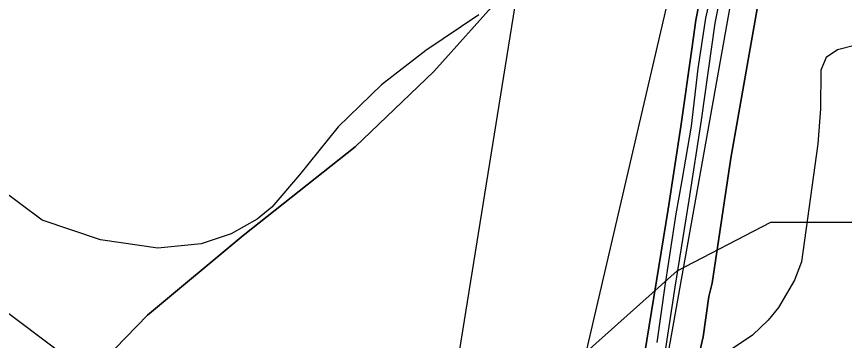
# Model space of a CAD drawing. Extents: x -758499 to -754160, y -1175205 to -1172032.
# Drawn here: x -756063.4 to -755749.4, y -1173706.9 to -1173584.2 of the extents above; entities that cross this region are included whole.
import ezdxf

# ---------------------------------------------------------------- set-up
doc = ezdxf.new("R2010")
doc.units = 0
for name, color, linetype in [('A041_BPEJ_p', 7, 'Continuous'), ('A043_InvPuda_p', 7, 'Continuous'), ('A050_Q100_p', 7, 'Continuous'), ('A051_QAZ_p', 7, 'Continuous'), ('A106_CykloT_l', 7, 'Continuous'), ('LIMITY BP vodovodu', 7, 'Continuous'), ('LIMITY PHO zemědělského areálu', 7, 'Continuous'), ('PLOCHY NZo zemědělské-orná půda', 7, 'Continuous'), ('PLOCHY PV prostranství veřejné', 7, 'Continuous'), ('vrstevnice', 7, 'Continuous')]:
    doc.layers.add(name, color=color, linetype=linetype)

msp = doc.modelspace()

# ---------------------------------------------------------------- linework, layer by layer
at = {"layer": 'A041_BPEJ_p'}
for p, q in [((-755873.53, -1173569.6), (-755905.09, -1173604.95)), ((-755905.09, -1173604.95), (-755873.53, -1173569.6)), ((-755792.48, -1173637.87), (-755781.11, -1173573.59)), ((-755781.11, -1173573.59), (-755792.48, -1173637.87)), ((-755905.09, -1173604.95), (-755934.92, -1173633.54)), ((-755934.92, -1173633.54), (-755905.09, -1173604.95)), ((-755934.92, -1173633.54), (-755977.5, -1173667.13)), ((-755977.5, -1173667.13), (-755934.92, -1173633.54)), ((-755799.51, -1173685.24), (-755792.48, -1173637.87)), ((-755792.48, -1173637.87), (-755799.51, -1173685.24)), ((-755977.5, -1173667.13), (-756013.71, -1173697.38)), ((-756013.71, -1173697.38), (-755977.5, -1173667.13)), ((-755800.81, -1173690.31), (-755799.51, -1173685.24)), ((-755799.51, -1173685.24), (-755800.81, -1173690.31)), ((-755803.01, -1173705.54), (-755800.81, -1173690.31)), ((-755800.81, -1173690.31), (-755803.01, -1173705.54)), ((-756013.71, -1173697.38), (-756035.02, -1173719.25)), ((-756035.02, -1173719.25), (-756013.71, -1173697.38)), ((-755806.92, -1173722.45), (-755803.01, -1173705.54)), ((-755803.01, -1173705.54), (-755806.92, -1173722.45))]:
    msp.add_line(p, q, dxfattribs=at)
at = {"layer": 'A043_InvPuda_p'}
msp.add_line((-755819.72, -1173731.86), (-755779.52, -1173505.8), dxfattribs=at)
at = {"layer": 'A050_Q100_p'}
msp.add_line((-755853.51, -1173738.19), (-755813.61, -1173566.33), dxfattribs=at)
at = {"layer": 'A051_QAZ_p'}
msp.add_line((-755899.05, -1173733.44), (-755862.97, -1173510.38), dxfattribs=at)
at = {"layer": 'A106_CykloT_l'}
for p, q in [((-755802.01, -1173584.75), (-755798.52, -1173569.29)), ((-755804.88, -1173603.82), (-755802.01, -1173584.75)), ((-755807.45, -1173625.72), (-755804.88, -1173603.82)), ((-755810.99, -1173646.33), (-755807.45, -1173625.72)), ((-755813.23, -1173658.93), (-755810.99, -1173646.33)), ((-755817.34, -1173686.16), (-755813.23, -1173658.93)), ((-755820.46, -1173707.73), (-755817.34, -1173686.16))]:
    msp.add_line(p, q, dxfattribs=at)
at = {"layer": 'LIMITY BP vodovodu'}
msp.add_lwpolyline([(-755724.04, -1173951.15), (-755731.82, -1173945.27), (-755739.6, -1173939.49), (-755753.02, -1173929.43), (-755765.93, -1173919.89), (-755776.1, -1173912.35), (-755782.81, -1173907.33), (-755798.8, -1173895.26), (-755843.19, -1173862.65), (-755848.69, -1173858.77), (-755861.5, -1173849.35), (-755878.9, -1173836.34), (-755913.46, -1173810.25), (-755949.24, -1173783.71), (-755990.2, -1173753.33), (-756026.31, -1173726.85), (-756062.78, -1173699.48), (-756086.13, -1173682.02)], dxfattribs=at)
at = {"layer": 'LIMITY PHO zemědělského areálu'}
msp.add_lwpolyline([(-755896.48, -1173769.67), (-755866.21, -1173728.12), (-755812.83, -1173680.52), (-755777.34, -1173662.09), (-755728.64, -1173662.09), (-755640.32, -1173675.57), (-755623.48, -1173739.45), (-755595.37, -1173846.08), (-755610.06, -1173884.67), (-755619.27, -1173904.9), (-755641.29, -1173934.2), (-755655.1, -1173952.59), (-755681.04, -1173972.85), (-755705.49, -1173986.25), (-755813.41, -1173967.13), (-755867.31, -1173902.97), (-755903.84, -1173859.49), (-755907.76, -1173844.92), (-755902.8, -1173809.15)], close=True, dxfattribs=at)
at = {"layer": 'PLOCHY NZo zemědělské-orná půda'}
msp.add_lwpolyline([(-755766.42, -1173421.34), (-755772.4, -1173460.68), (-755775, -1173482.51), (-755778.21, -1173499.96), (-755786.3, -1173534.83), (-755790.31, -1173550.18), (-755795.12, -1173569.4), (-755798.51, -1173586.61), (-755803.8, -1173623.48), (-755808.36, -1173653.73), (-755813.68, -1173686.77), (-755817.39, -1173710.7), (-755820.12, -1173730.06), (-755813.86, -1173739.57), (-755774.47, -1173746.69), (-755731.74, -1173755.32)], dxfattribs=at)
msp.add_lwpolyline([(-756077.06, -1173478.96), (-755939, -1173496.02), (-755788.69, -1173514.59), (-755803.13, -1173571.82), (-755805.75, -1173585.48), (-755807.33, -1173596.57), (-755811.48, -1173625.85), (-755816.23, -1173657.13), (-755827.86, -1173728.55), (-755836.34, -1173778.88), (-755839.72, -1173794.13), (-755847.33, -1173828.42), (-755853.54, -1173858.55), (-755857.96, -1173881.04), (-755860.98, -1173905.99), (-755864.13, -1173939.19), (-755865.84, -1173955.55), (-755864.85, -1173983.31), (-756010.38, -1173963.17), (-756136.39, -1173948.74), (-756259.32, -1173934.66), (-756262.48, -1173934.3)], close=True, dxfattribs=at)
at = {"layer": 'PLOCHY PV prostranství veřejné'}
for points in [[(-755795.12, -1173569.4), (-755798.51, -1173586.61), (-755803.8, -1173623.48), (-755808.36, -1173653.73), (-755813.68, -1173686.77), (-755817.39, -1173710.7), (-755820.12, -1173730.06), (-755813.86, -1173739.57), (-755774.47, -1173746.69), (-755776.21, -1173752.53), (-755776.45, -1173753.34), (-755822.57, -1173745.91), (-755829.16, -1173776.64), (-755835.32, -1173804.66), (-755838.57, -1173819.45), (-755842.12, -1173835.55), (-755845.03, -1173851.09), (-755847.88, -1173867.65), (-755850.54, -1173883.14), (-755851.78, -1173893.57), (-755853.73, -1173909.92), (-755855.72, -1173926.6), (-755857.74, -1173943.52), (-755859.46, -1173957.94)], [(-755865.84, -1173955.55), (-755864.13, -1173939.19), (-755860.98, -1173905.99), (-755857.96, -1173881.04), (-755853.54, -1173858.55), (-755847.33, -1173828.42), (-755839.72, -1173794.13), (-755836.34, -1173778.88), (-755827.86, -1173728.55), (-755816.23, -1173657.13), (-755811.48, -1173625.85), (-755807.33, -1173596.57), (-755805.75, -1173585.48), (-755803.13, -1173571.82)]]:
    msp.add_lwpolyline(points, dxfattribs=at)
at = {"layer": 'vrstevnice'}
for p, q in [((-755888.11, -1173583.55), (-755908.21, -1173596.98)), ((-755745.09, -1173595.05), (-755752.02, -1173596.78)), ((-755745.09, -1173595.05), (-755752.02, -1173596.78)), ((-755908.21, -1173596.98), (-755925, -1173610.02)), ((-755752.02, -1173596.78), (-755756.39, -1173599.7)), ((-755752.02, -1173596.78), (-755756.39, -1173599.7)), ((-755756.39, -1173599.7), (-755758.37, -1173604.43)), ((-755756.39, -1173599.7), (-755758.37, -1173604.43)), ((-755758.37, -1173604.43), (-755758.52, -1173619.15)), ((-755758.37, -1173604.43), (-755758.52, -1173619.15)), ((-755925, -1173610.02), (-755941.4, -1173625.99)), ((-755758.52, -1173619.15), (-755759.53, -1173632.43)), ((-755758.52, -1173619.15), (-755759.53, -1173632.43)), ((-755941.4, -1173625.99), (-755956.05, -1173644.2)), ((-755759.53, -1173632.43), (-755765.73, -1173677.17)), ((-755759.53, -1173632.43), (-755765.73, -1173677.17)), ((-756053.72, -1173661.32), (-756075.84, -1173644.92)), ((-755956.05, -1173644.2), (-755966.6, -1173656.44)), ((-755966.6, -1173656.44), (-755972.07, -1173660.91)), ((-756031.58, -1173668.83), (-756053.72, -1173661.32)), ((-755972.07, -1173660.91), (-755981.95, -1173666.52)), ((-755981.95, -1173666.52), (-755993.31, -1173670.3)), ((-756009.85, -1173671.93), (-756031.58, -1173668.83)), ((-755993.31, -1173670.3), (-756009.85, -1173671.93)), ((-755765.73, -1173677.17), (-755768.33, -1173684.09)), ((-755765.73, -1173677.17), (-755768.33, -1173684.09)), ((-755768.33, -1173684.09), (-755774.39, -1173694.49)), ((-755768.33, -1173684.09), (-755774.39, -1173694.49)), ((-755774.39, -1173694.49), (-755778.29, -1173699.25)), ((-755774.39, -1173694.49), (-755778.29, -1173699.25)), ((-755778.29, -1173699.25), (-755784.21, -1173704.88)), ((-755778.29, -1173699.25), (-755784.21, -1173704.88)), ((-755784.21, -1173704.88), (-755795.34, -1173712.35)), ((-755784.21, -1173704.88), (-755795.34, -1173712.35))]:
    msp.add_line(p, q, dxfattribs=at)

doc.saveas('drawing.dxf')
